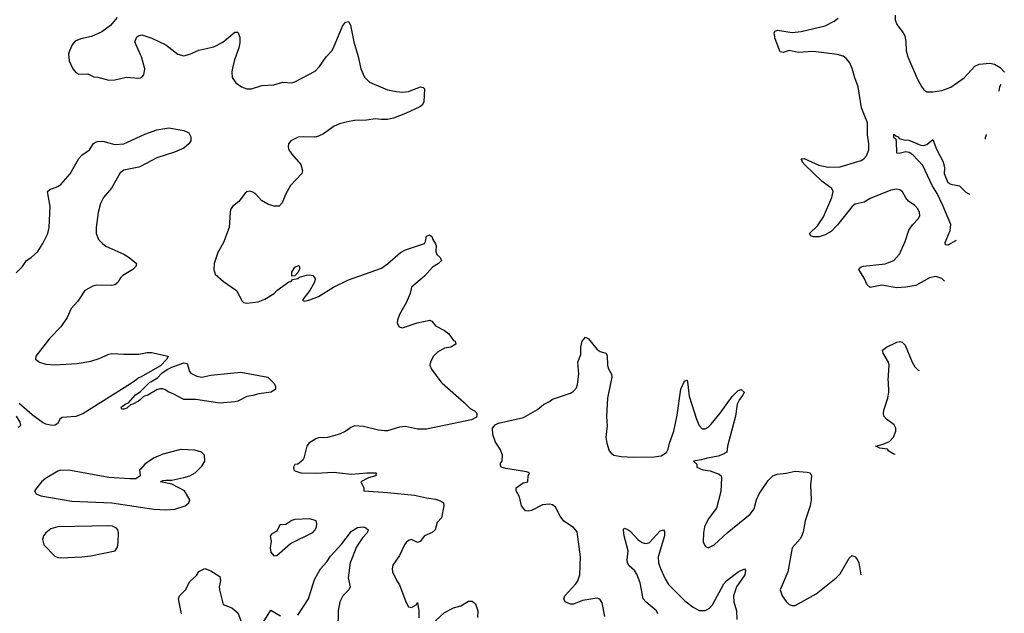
# Model space of a CAD drawing. Header units: inches. Extents: x 1834610 to 2027685, y 642842 to 774116.
# Tile 418 of 632: x 1999194 to 2005766, y 688452 to 692419. Entities that reach past the tile are written whole.
import ezdxf

# ---------------------------------------------------------------- set-up
doc = ezdxf.new("R2010")
doc.units = ezdxf.units.IN
doc.header["$MEASUREMENT"] = 0
for name, color, linetype in [('B9698', 7, 'Continuous'), ('B9699', 7, 'Continuous'), ('C0608', 7, 'Continuous'), ('C0609', 7, 'Continuous')]:
    doc.layers.add(name, color=color, linetype=linetype)

msp = doc.modelspace()

# ---------------------------------------------------------------- linework, layer by layer
at = {"layer": 'B9698', "color": 5}
for points, elevation in [([(1999954.6, 690000), (1999934.4, 689985.6), (1999614.8, 689785.2), (1999570, 689768.3), (1999478.7, 689761.3), (1999462.3, 689750), (1999450, 689719.7), (1999431.3, 689708.7), (1999410, 689708.2), (1999370, 689716.2), (1999347.5, 689727.5), (1999277.8, 689777.8), (1999190, 689853.8)], 260), ([(2000000, 689881.6), (1999987.4, 689870), (1999950, 689849.1), (1999934.5, 689845.5), (1999910, 689823.8), (1999890, 689816.2), (1999876.4, 689816.4), (1999872.3, 689830), (1999898, 689850), (1999920.5, 689859.5), (1999967.4, 689912.6), (1999992.5, 689927.5), (2000000, 689934.7)], 260), ([(1999170.7, 689770.7), (1999194.7, 689730), (1999199.5, 689710), (1999196.5, 689703.5), (1999185.3, 689694.7)], 260), ([(2000000, 689415.8), (1999994.8, 689410), (1999998.8, 689370), (1999968.6, 689351.4), (1999930.1, 689349.9), (1999790, 689359.2), (1999533.3, 689406.7), (1999470, 689408.1), (1999450, 689401.5), (1999366, 689354), (1999341.1, 689330), (1999293.6, 689270), (1999304.4, 689250), (1999336.3, 689236.3), (1999542.6, 689202.6), (1999810.4, 689189.6), (2000000, 689161.3)], 280)]:
    msp.add_lwpolyline(points, dxfattribs=dict(at, elevation=elevation))
at = {"layer": 'B9698', "color": 5, "elevation": 280}
msp.add_lwpolyline([(1999790, 689037.3), (1999450, 689030), (1999402.7, 689017.3), (1999369.1, 688990.9), (1999353.1, 688970), (1999345.9, 688945.9), (1999356.3, 688910), (1999430, 688833.2), (1999450, 688824.7), (1999470, 688824.1), (1999610, 688829.3), (1999670, 688836.6), (1999830.8, 688869.2), (1999846.3, 688893.6), (1999851.7, 688928.3), (1999853, 688990), (1999848.8, 689010), (1999840.6, 689020.6), (1999814.3, 689034.3)], close=True, dxfattribs=at)
at = {"layer": 'B9699', "color": 5}
for points, elevation in [([(1999845.8, 692434.2), (1999801.1, 692378.9), (1999742.8, 692337.2), (1999673.3, 692306.7), (1999602, 692290), (1999565.5, 692274.5), (1999544.7, 692250), (1999526, 692210), (1999521, 692190), (1999524.5, 692144.5), (1999550, 692091.3), (1999570, 692066), (1999590, 692054.8), (1999650, 692056.3), (1999690, 692037.3), (1999715.2, 692035.2), (1999790, 692014), (1999830, 692017.3), (1999904.8, 692035.2), (1999990, 692028), (2000000, 692031)], 280), ([(2000000, 692184.7), (1999962, 692270), (1999975.3, 692304.7), (1999988.4, 692311.6), (2000000, 692315)], 280), ([(1999170, 690728.2), (1999212.3, 690770), (1999239.3, 690810), (1999272, 690830), (1999314.7, 690870), (1999350, 690923.8), (1999382.8, 690990), (1999391.5, 691030), (1999397.8, 691170), (1999380.7, 691270), (1999395.6, 691284.4), (1999450, 691303.6), (1999470, 691318), (1999530.6, 691389.4), (1999590, 691492.2), (1999610, 691513.4), (1999660.9, 691550), (1999688, 691592), (1999699.6, 691600.4), (1999714.7, 691605.3), (1999750, 691606.3), (1999830, 691584.4), (1999890, 691588.8), (2000000, 691640.7)], 260), ([(2000000, 691437.6), (1999990, 691432.3), (1999890, 691413.7), (1999865.1, 691394.9), (1999807.9, 691292.1), (1999752.9, 691230), (1999734.9, 691190), (1999718, 691130), (1999704.5, 691030), (1999704.2, 690990), (1999721.3, 690950), (1999750, 690920.5), (1999770, 690906), (1999890, 690851.6), (1999925.5, 690830), (1999973, 690790), (1999970.4, 690770), (1999950.4, 690750), (1999882, 690710), (1999866.3, 690693.7), (1999850, 690662.7), (1999830, 690647.3), (1999810, 690643.6), (1999710, 690644.7), (1999682.5, 690637.5), (1999630.3, 690609.7), (1999583, 690537), (1999537, 690490), (1999512.1, 690427.9), (1999470, 690367.6), (1999396.1, 690290), (1999303, 690170), (1999300.7, 690150), (1999326, 690130), (1999370, 690117.4), (1999430, 690112.9), (1999577.3, 690122.6), (1999670, 690136.9), (1999725.5, 690154.5), (1999790, 690184.9), (1999810, 690188.5), (1999890, 690183.7), (1999990, 690184.6), (2000000, 690186.6)], 260), ([(2000000, 690030.8), (1999990, 690025.1), (1999954.6, 690000)], 260)]:
    msp.add_lwpolyline(points, dxfattribs=dict(at, elevation=elevation))
at = {"layer": 'C0608', "color": 5}
for points, elevation in [([(2000881.2, 690000), (2000891.3, 689990), (2000902, 689970), (2000902, 689950), (2000874, 689930), (2000790, 689919.5), (2000750, 689907.3), (2000710, 689902), (2000650.8, 689870), (2000630, 689864.4), (2000530, 689856.9), (2000370, 689880.5), (2000290, 689882), (2000219.4, 689919.4), (2000190, 689929.6), (2000166, 689946), (2000150, 689951.8), (2000130, 689951.5), (2000110, 689945.6), (2000050, 689910.6), (2000020, 689900), (2000000, 689881.6)], 260), ([(2000000, 689934.7), (2000063.4, 689996.6), (2000069.5, 690000)], 260), ([(2002005.1, 690000), (2002011.4, 689991.4), (2002161.7, 689861.7), (2002200.9, 689820.9), (2002230, 689804.7), (2002244.7, 689790), (2002244.7, 689770), (2002238.8, 689761.2), (2002210, 689745.2), (2001910, 689682.4), (2001850, 689682.4), (2001770, 689701.1), (2001730, 689695.8), (2001650, 689671.6), (2001630, 689671.5), (2001590, 689675.1), (2001490, 689701.6), (2001430, 689704.2), (2001405.4, 689694.6), (2001370.3, 689669.7), (2001330, 689649.6), (2001250, 689627), (2001190, 689625.1), (2001170, 689618.4), (2001124, 689590), (2001110.8, 689570), (2001090.8, 689490), (2001083.5, 689476.5), (2001050, 689448), (2001030, 689446), (2001022, 689430), (2001024.7, 689410), (2001030, 689404.7), (2001070.8, 689390.8), (2001170, 689387.9), (2001290, 689395.8), (2001410, 689383.1), (2001510.4, 689390.4), (2001574, 689390), (2001572, 689370), (2001522, 689358), (2001472, 689330), (2001491.1, 689291.1), (2001492, 689270), (2001650, 689260.2), (2001830, 689241.6), (2001910, 689223.1), (2001970, 689215.3), (2002003.4, 689203.4), (2002024, 689190), (2002024.4, 689170), (2002010.4, 689090), (2001981.1, 689058.9), (2001968.7, 689010), (2001948.3, 688991.7), (2001897, 688970), (2001867.9, 688932.1), (2001850, 688925.4), (2001810, 688945), (2001790, 688939.8), (2001774.6, 688925.4), (2001762.4, 688910), (2001730, 688839.6), (2001685.1, 688774.9), (2001681.3, 688750), (2001683.7, 688730), (2001712.2, 688670), (2001730, 688643), (2001772.1, 688530), (2001790, 688495.5), (2001810, 688491.4), (2001841.2, 688510), (2001850, 688524.7), (2001859.1, 688470), (2001857.8, 688422.2)], 280), ([(2003100.5, 688430), (2003082.6, 688522.6), (2003066.3, 688546.3), (2003050, 688553), (2002950, 688537.2), (2002890, 688514.3), (2002870, 688513.6), (2002836, 688530), (2002826, 688550), (2002834, 688570), (2002907.4, 688650), (2002919.7, 688670), (2002932.2, 688710), (2002937.4, 688830), (2002916, 688996), (2002890, 689026), (2002827.2, 689067.2), (2002802.2, 689102.2), (2002770, 689161.2), (2002750, 689176.2), (2002730, 689180.7), (2002683, 689177), (2002610, 689139), (2002590, 689135.3), (2002570, 689138), (2002544, 689170), (2002529.4, 689230), (2002509.2, 689270), (2002508.7, 689290), (2002555.9, 689324.1), (2002586, 689330), (2002588, 689370), (2002598, 689390), (2002578, 689398), (2002439.1, 689419.1), (2002408.7, 689430), (2002402.7, 689442.7), (2002403.7, 689456.3), (2002414, 689470), (2002418, 689510), (2002401.2, 689550), (2002370, 689595.3), (2002352.9, 689647.1), (2002349.6, 689690.4), (2002367.6, 689712.4), (2002390, 689724), (2002558.3, 689761.7), (2002650, 689814), (2002690, 689847.3), (2002730, 689867.7), (2002750, 689884), (2002870, 689924), (2002890, 689936), (2002910, 689958), (2002918, 689982), (2002920.5, 690000)], 280), ([(2003140.8, 690000), (2003118, 689890), (2003111.8, 689768.2), (2003114.6, 689705.4), (2003107, 689630), (2003113.4, 689590), (2003130, 689537.3), (2003141.7, 689521.7), (2003159.1, 689510), (2003210, 689499.8), (2003290, 689495.8), (2003430, 689498.3), (2003475.9, 689504.1), (2003512.1, 689527.8), (2003523.5, 689550), (2003532.4, 689590), (2003561.4, 689670), (2003582.6, 689777.4), (2003606.4, 689950), (2003628.8, 690000)], 280), ([(2003651.6, 690000), (2003664, 689904.1), (2003712.8, 689750), (2003730, 689708), (2003750, 689685.3), (2003770, 689684.6), (2003790, 689696.5), (2003810, 689716.5), (2003870.5, 689789.5), (2003950, 689901.6), (2003990, 689940.7), (2004010, 689946.8), (2004030.4, 689930.4), (2004022, 689910), (2003999, 689881), (2003983.1, 689850), (2003973.1, 689770), (2003918.4, 689570), (2003914.8, 689530), (2003886.4, 689513.6), (2003856.7, 689503.3), (2003786, 689490), (2003743.1, 689476.9), (2003692, 689470), (2003714, 689450), (2003714, 689430), (2003754, 689410), (2003803.6, 689403.6), (2003863.1, 689383.1), (2003876.3, 689370), (2003878, 689358), (2003873.7, 689266.3), (2003844.6, 689155.4), (2003790, 689081.2), (2003766.4, 689030), (2003759.3, 688990), (2003757.3, 688930), (2003770, 688901), (2003790, 688890.8), (2003829, 688910), (2003916.2, 688990), (2004070, 689114.4), (2004096, 689150), (2004113.5, 689210), (2004131.2, 689250), (2004190, 689340.5), (2004220.9, 689370), (2004250, 689381.7), (2004310, 689388.7), (2004370, 689401.8), (2004450, 689396.5), (2004470.2, 689390.2), (2004479.5, 689370), (2004472.2, 689310), (2004476.9, 689210), (2004470.3, 689170), (2004436.5, 689070), (2004423.9, 688996.1), (2004414.4, 688970), (2004403.1, 688950), (2004350.2, 688889.8), (2004321.7, 688730), (2004270.8, 688610), (2004282.8, 688570), (2004310, 688531), (2004330, 688510.8), (2004350, 688504.9), (2004370, 688505.5), (2004390, 688514.9), (2004510, 688583.1), (2004644.7, 688690), (2004670, 688716.4), (2004730, 688820.7), (2004750, 688838), (2004770, 688830.5), (2004786, 688810), (2004794.6, 688790), (2004807.9, 688710.4)], 280), ([(2005037.1, 689513.1), (2005030, 689515.3), (2004996.4, 689536.4), (2004986, 689550), (2004936.5, 689556.5), (2004908.7, 689570), (2004958.3, 689581.7), (2004999.1, 689600.9), (2005027.4, 689630), (2005041.7, 689670), (2005041.3, 689690), (2005032.1, 689712.1), (2004979.6, 689750), (2004962, 689770), (2004959.2, 689790), (2004962.8, 689810), (2004989.8, 689890), (2004995.9, 689930), (2004992.8, 690000)], 280), ([(2000000, 689161.3), (2000090, 689147.9), (2000170, 689144), (2000230, 689147.4), (2000298, 689170), (2000322.7, 689190), (2000329, 689210), (2000294, 689270), (2000210, 689316), (2000135.3, 689330), (2000150, 689338.8), (2000170, 689342.8), (2000210, 689342), (2000290, 689359.5), (2000329.6, 689370.4), (2000365.2, 689390), (2000410, 689436), (2000429.2, 689470), (2000428, 689510), (2000408.9, 689528.9), (2000363.1, 689543.1), (2000270, 689546), (2000150, 689516.2), (2000086.8, 689490), (2000030.8, 689450), (2000000, 689415.8)], 280), ([(2001050, 688440.3), (2001122.7, 688550), (2001161.3, 688678.7), (2001201.7, 688750), (2001244.3, 688795.7), (2001270, 688834.7), (2001344.2, 688915.8), (2001410, 689002), (2001450, 689026), (2001490, 689030.4), (2001504.1, 689024.1), (2001520.7, 689010), (2001513, 688990), (2001482.3, 688957.7), (2001443, 688897), (2001401.1, 688790), (2001386.9, 688690), (2001399.6, 688630), (2001391.7, 688610), (2001350.9, 688569.1), (2001331.4, 688530), (2001320.2, 688470), (2001317.8, 688350)], 260), ([(2003454.9, 688450), (2003446, 688470), (2003372.7, 688530), (2003355.6, 688550), (2003335.4, 688655.4), (2003314.3, 688714.3), (2003298, 688738), (2003262.9, 688770), (2003251.8, 688790), (2003249.7, 688810), (2003256.4, 688870), (2003229.6, 688970.4), (2003224, 689010), (2003230, 689022), (2003250, 689014.8), (2003270, 689000.7), (2003323.2, 688943.2), (2003350, 688924.9), (2003370, 688918.4), (2003395.6, 688924.4), (2003470, 689003), (2003491.3, 689010), (2003498.4, 688998.4), (2003498.3, 688970), (2003455.8, 688830), (2003457.8, 688790), (2003471.2, 688751.2), (2003503.1, 688683.1), (2003526, 688646), (2003635.1, 688535), (2003690, 688492.8), (2003730, 688471.8), (2003770, 688470.3), (2003795.8, 688484.2), (2003817.7, 688510), (2003893.3, 688650), (2003912.6, 688670), (2003990, 688730.3), (2004031.3, 688750), (2004038.7, 688738.7), (2004034.9, 688710), (2003979.2, 688630), (2003958.2, 688570), (2003961.3, 688530), (2003979, 688470), (2003980.3, 688410)], 260), ([(2000275, 688450), (2000254.6, 688550), (2000262, 688570), (2000301.6, 688610), (2000330, 688664.7), (2000374.6, 688705.4), (2000390, 688732), (2000430, 688752), (2000470, 688736), (2000530, 688697.3), (2000534.9, 688670), (2000526.7, 688630), (2000527.9, 688610), (2000552.3, 688512.3), (2000610, 688488.5), (2000650, 688455.5), (2000690, 688350.7)], 260), ([(2001970, 688403.2), (2002030, 688457.8), (2002090, 688489), (2002138.5, 688501.5), (2002190, 688532.8), (2002214.6, 688534.6), (2002236.5, 688516.5), (2002251.7, 688470), (2002250, 688424)], 280), ([(2000820.4, 688390), (2000870, 688474), (2000935.3, 688435.3)], 260)]:
    msp.add_lwpolyline(points, dxfattribs=dict(at, elevation=elevation))
at = {"layer": 'C0608', "color": 5, "elevation": 280}
msp.add_lwpolyline([(2001130, 689084), (2001030, 689080.3), (2001010, 689072.8), (2000970, 689046), (2000930, 689044), (2000910, 689002), (2000876.9, 688983.1), (2000867.3, 688970), (2000874, 688934), (2000867.3, 688890), (2000870, 688862), (2000890, 688836), (2000910, 688838.8), (2001001.1, 688918.9), (2001150, 688993.4), (2001166.6, 689010), (2001175.6, 689030), (2001178.4, 689050), (2001172.3, 689070)], close=True, dxfattribs=at)
at = {"layer": 'C0609', "color": 5}
for points, elevation in [([(2005367.8, 690671.7), (2005349.8, 690689.8), (2005310, 690702.2), (2005266.2, 690693.8), (2005177, 690643.1), (2005110, 690630.7), (2005050, 690627.9), (2004950, 690645.3), (2004870, 690629.7), (2004850, 690646.6), (2004831.9, 690691.8), (2004795.1, 690750), (2004801, 690759), (2004811.5, 690768.5), (2004827.2, 690772.8), (2004971.9, 690788.1), (2005030, 690810.3), (2005067.2, 690852.8), (2005103.6, 690936.4), (2005130, 691012.7), (2005152.7, 691047.3), (2005193.3, 691090), (2005202.4, 691110), (2005200.5, 691130), (2005190, 691156), (2005170, 691177), (2005127, 691207), (2005108.8, 691228.9), (2005087.6, 691267.6), (2005070, 691283), (2005050, 691286.9), (2005010, 691280.4), (2004870, 691224.2), (2004830, 691199.1), (2004770, 691187.2), (2004750, 691171), (2004652.9, 691047.1), (2004610, 691003.1), (2004570, 690980.4), (2004530, 690967), (2004490, 690967.1), (2004474.2, 690974.2), (2004466, 690990), (2004519.7, 691040.3), (2004559.3, 691100.7), (2004615.1, 691230), (2004624, 691270), (2004615.6, 691290), (2004550, 691337.3), (2004435.4, 691450), (2004418.3, 691470), (2004418.3, 691478.3), (2004409.6, 691490), (2004430, 691492.4), (2004527.5, 691447.5), (2004590, 691433.9), (2004670, 691436.3), (2004810, 691476.9), (2004829.7, 691490), (2004846.6, 691510), (2004863.1, 691550), (2004863.1, 691590), (2004853.5, 691650), (2004854, 691730), (2004812.7, 691830), (2004790.6, 691970), (2004767.9, 692030), (2004751.7, 692091.7), (2004734.4, 692130), (2004710, 692159.2), (2004690, 692174.6), (2004650, 692186.5), (2004490, 692206.4), (2004390, 692199), (2004330, 692212.9), (2004290, 692200.4), (2004270, 692204.5), (2004237.2, 692290), (2004229.6, 692330.4), (2004238, 692342), (2004252.1, 692347.9), (2004350, 692333.8), (2004410, 692339.3), (2004570, 692378.6), (2004631.6, 692410), (2004656.9, 692430)], 280), ([(2005038.5, 692450), (2005037.6, 692417.6), (2005050, 692386), (2005091.9, 692330), (2005101.7, 692310), (2005110, 692272), (2005112.4, 692210), (2005123.2, 692170), (2005185.8, 692025.8), (2005212.9, 691972.9), (2005230.3, 691950.3), (2005250, 691937.6), (2005290, 691936.5), (2005350, 691944.9), (2005410, 691967.2), (2005498.7, 692030), (2005570, 692108.5), (2005598.9, 692121.1), (2005670, 692127.4), (2005701, 692120.9), (2005739.6, 692099.6), (2005765.7, 692070), (2005766.4, 692068.1)], 280), ([(2000000, 692315), (2000010, 692318), (2000075.6, 692295.6), (2000170, 692250.4), (2000250, 692188.8), (2000290, 692177.6), (2000330, 692188.5), (2000390, 692214.6), (2000490, 692238.5), (2000550.6, 692269.4), (2000630, 692336.3), (2000650, 692334.8), (2000663.1, 692303.1), (2000663.4, 692263.4), (2000657.8, 692230), (2000629, 692150), (2000615.5, 692095.5), (2000610.5, 692070), (2000613.2, 692033.2), (2000637.1, 691997.1), (2000674.8, 691970), (2000710, 691957.6), (2000742.7, 691957.3), (2000810, 691979.5), (2000890, 691984.2), (2000950, 692002), (2001010, 691997), (2001030, 692002.6), (2001165.7, 692074.3), (2001194.9, 692105.1), (2001239.5, 692170), (2001277, 692210), (2001290, 692231), (2001350, 692375.5), (2001370, 692403), (2001390, 692406.8), (2001401.7, 692381.7), (2001423.7, 692270), (2001453.3, 692173.3), (2001472.2, 692090), (2001495.8, 692035.8), (2001530, 692000.7), (2001650, 691950.3), (2001710, 691938), (2001750, 691934.9), (2001790, 691938.7), (2001870, 691970.6), (2001886.8, 691966.8), (2001896.3, 691956.3), (2001892.4, 691870), (2001884, 691850), (2001864.2, 691835.8), (2001770, 691791.1), (2001690, 691761.1), (2001650, 691752.8), (2001610, 691751.2), (2001570, 691756.3), (2001510, 691748.3), (2001430, 691745.4), (2001383.4, 691736.6), (2001330, 691722.9), (2001293.5, 691706.5), (2001222.9, 691657.1), (2001190, 691639.6), (2001165.3, 691634.7), (2001090, 691636.9), (2001052.9, 691632.9), (2001004.9, 691610), (2000988.2, 691590), (2000986, 691570), (2000990.5, 691550), (2001010, 691520.7), (2001070, 691450.8), (2001081.6, 691410), (2001077.1, 691390), (2001002.4, 691310), (2000968.9, 691251.1), (2000945.8, 691194.2), (2000927.3, 691172.7), (2000890, 691172), (2000850, 691185.1), (2000809.4, 691210), (2000770, 691252.3), (2000750, 691266.6), (2000730, 691272.7), (2000710.7, 691269.3), (2000699.8, 691260.2), (2000656.2, 691203.8), (2000614, 691170), (2000602.4, 691150), (2000598.4, 691130), (2000592.4, 691030), (2000554.9, 690930), (2000516.7, 690863.3), (2000492.4, 690790), (2000490.4, 690750.4), (2000498.8, 690718.8), (2000554.8, 690670), (2000640.7, 690610), (2000678.4, 690538.4), (2000688.9, 690528.9), (2000710, 690524.4), (2000786.8, 690533.2), (2000830, 690550.7), (2000893.2, 690590), (2000911.5, 690608.5), (2000990, 690666.8), (2001006, 690670), (2001016.4, 690683.6), (2001050, 690688.4), (2001062.5, 690697.5), (2001107.8, 690712.2), (2001130, 690714.4), (2001150, 690710.5), (2001167.3, 690690), (2001164.9, 690670), (2001131.5, 690608.5), (2001084, 690550), (2001083.5, 690543.5), (2001098, 690538), (2001130, 690546), (2001189.3, 690570), (2001289.1, 690630.9), (2001390, 690681.5), (2001610, 690758.8), (2001650, 690787.7), (2001736.6, 690863.4), (2001770, 690880.5), (2001896, 690924), (2001904, 690936), (2001910, 690973), (2001930, 690981), (2001936.8, 690976.8), (2001944.7, 690970), (2001951.3, 690950), (2001970, 690922), (2001974, 690910), (2001973, 690870), (2001979.1, 690850), (2002001, 690830), (2002010.7, 690810), (2001990.8, 690790), (2001950, 690764.7), (2001895.8, 690704.2), (2001810, 690632.7), (2001801.7, 690590), (2001773.5, 690526.5), (2001730.4, 690450), (2001716.3, 690410), (2001714, 690390), (2001726.6, 690366.6), (2001750, 690360.7), (2001847.7, 690392.3), (2001932, 690410), (2001944.9, 690404.9), (2001970, 690374), (2002030, 690341.6), (2002059.9, 690319.9), (2002090, 690274.8), (2002102, 690270), (2002106, 690250), (2002071.3, 690230), (2002030, 690223.5), (2001982.9, 690197.2), (2001957.1, 690170), (2001944.9, 690150), (2001935.5, 690130), (2001933, 690110), (2001943.9, 690083.9), (2002005.1, 690000)], 280), ([(2000000, 692031), (2000010, 692034), (2000023.7, 692050), (2000029.6, 692090), (2000006.6, 692170), (2000000, 692184.7)], 280), ([(2005742.7, 691985.1), (2005734, 691970), (2005730.3, 691941.6)], 280), ([(2000000, 691640.7), (2000030, 691654.9), (2000110, 691683), (2000190, 691695.5), (2000290, 691678), (2000323.6, 691663.6), (2000336.9, 691636.9), (2000336, 691610), (2000322.8, 691590), (2000290, 691560.9), (2000226.9, 691533.1), (2000110, 691496), (2000000, 691437.6)], 260), ([(2005445.4, 690943.5), (2005390, 690913.3), (2005373.6, 690913.6), (2005371.6, 690930), (2005405.8, 691010), (2005409.1, 691050), (2005356.6, 691176.6), (2005317.7, 691257.7), (2005286, 691310), (2005223.6, 691443.6), (2005155.3, 691515.3), (2005131, 691531), (2005110, 691536.3), (2005064.8, 691524.8), (2005050, 691528), (2005047.5, 691607.5), (2005043.1, 691623.1), (2005029.6, 691630), (2005030, 691654), (2005042, 691642), (2005056.9, 691636.9), (2005065.4, 691625.4), (2005096.9, 691616.9), (2005130, 691614.8), (2005210, 691580.5), (2005230, 691579.1), (2005250, 691584), (2005290, 691618), (2005313.7, 691553.7), (2005359.3, 691470), (2005368, 691430), (2005365.5, 691390), (2005390, 691331.3), (2005410, 691318.8), (2005467.7, 691307.7), (2005510, 691266), (2005534, 691254)], 260), ([(2005647.8, 691652.6), (2005646, 691650), (2005639.3, 691630), (2005638.9, 691621.5)], 280), ([(2002920.5, 690000), (2002927.6, 690050), (2002920.7, 690130), (2002938.9, 690181.1), (2002939.7, 690230), (2002949.7, 690270.3), (2002970, 690298), (2002990, 690286), (2003050, 690214), (2003070, 690201.3), (2003106, 690190), (2003114.9, 690174.9), (2003117.6, 690110), (2003123.1, 690090), (2003144.9, 690050), (2003147, 690030), (2003140.8, 690000)], 280), ([(2004992.8, 690000), (2004992.3, 690010), (2004998.2, 690110), (2004994, 690130), (2004958, 690190), (2004952.3, 690210), (2004979.3, 690230), (2005050, 690264.6), (2005070, 690268.5), (2005084.2, 690264.2), (2005104.7, 690244.7), (2005152.1, 690130), (2005170, 690100.3), (2005190, 690078.9), (2005197.3, 690074.4)], 280), ([(2000000, 690186.6), (2000044.6, 690195.4), (2000075.3, 690195.3), (2000184.7, 690170), (2000176.3, 690150), (2000133.3, 690106.7), (2000000, 690030.8)], 260), ([(2000069.5, 690000), (2000114.5, 690025.5), (2000143.8, 690056.2), (2000179.4, 690080.6), (2000210, 690097.3), (2000290, 690126.7), (2000310, 690122), (2000315.6, 690115.6), (2000328.8, 690068.8), (2000337.1, 690057.1), (2000376.3, 690036.3), (2000410, 690030.8), (2000470, 690043.7), (2000670, 690063.8), (2000850, 690031), (2000881.2, 690000)], 260), ([(2003628.8, 690000), (2003630, 690002.8), (2003650.3, 690010.3), (2003651.6, 690000)], 280)]:
    msp.add_lwpolyline(points, dxfattribs=dict(at, elevation=elevation))
at = {"layer": 'C0609', "color": 5, "elevation": 280}
msp.add_lwpolyline([(2001010, 690706), (2001010, 690732), (2001030, 690766), (2001055.3, 690775.3), (2001062, 690770), (2001061, 690750), (2001050.7, 690729.3), (2001030, 690708)], close=True, dxfattribs=at)

doc.saveas('drawing.dxf')
